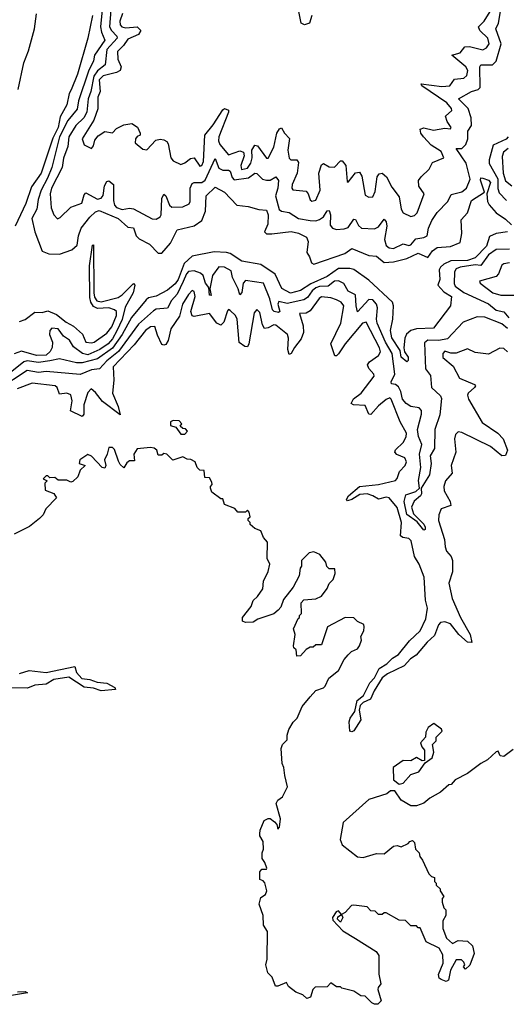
# Model space of a CAD drawing. Extents: x 1966327 to 2147849, y 395140 to 552178.
# Tile 311 of 316: x 2091326 to 2093888, y 535328 to 540512. Entities that reach past the tile are written whole.
import ezdxf

# ---------------------------------------------------------------- set-up
doc = ezdxf.new("R2010")
doc.units = 0

msp = doc.modelspace()

# ---------------------------------------------------------------- linework, layer by layer
at = {"layer": '0CON20XD'}
for points in [[(2091318.3, 540145), (2091347.4, 540285), (2091371.6, 540348.4), (2091403.6, 540465), (2091415, 540542.5)], [(2091760.5, 540565), (2091752.1, 540475), (2091756.2, 540446.2), (2091774.8, 540405), (2091720.7, 540325), (2091714.8, 540295), (2091689.2, 540240.8), (2091635.4, 540085), (2091627.8, 540042.2), (2091579, 539981), (2091536.4, 539895), (2091495.6, 539735), (2091472.6, 539677.4), (2091438.5, 539615), (2091422.8, 539565), (2091416.4, 539515), (2091390.3, 539465), (2091405.7, 539395.7), (2091444, 539294), (2091479, 539279), (2091535, 539277.9), (2091600.5, 539300.5), (2091629.4, 539325), (2091635.2, 539375), (2091650.4, 539415), (2091695, 539473.3), (2091725, 539501.3), (2091745, 539507.9), (2091844.8, 539464.8), (2091895, 539420.4), (2091925.9, 539415.9), (2091939.7, 539375), (2091955, 539358.8), (2092010, 539330), (2092055, 539283.2), (2092075, 539282.9), (2092120.9, 539335), (2092155, 539405.4), (2092245, 539427), (2092285, 539455.5), (2092305.2, 539505), (2092308.1, 539585), (2092355, 539629.7), (2092404.5, 539605), (2092468.6, 539535), (2092529.5, 539529.5), (2092585, 539512.1), (2092625, 539508.6), (2092634.8, 539485), (2092632.5, 539435), (2092614.7, 539395), (2092625.8, 539385), (2092654.4, 539385.6), (2092755, 539397.8), (2092795, 539388.5), (2092836.9, 539366.9), (2092845.2, 539345.2), (2092837.4, 539287.4), (2092852.9, 539262.9), (2092862, 539232), (2092874.3, 539224.3), (2093037.9, 539282.1), (2093075, 539307.2), (2093165, 539270.4), (2093205, 539266.5), (2093245, 539233.7), (2093295, 539237.8), (2093365, 539254.5), (2093425, 539283), (2093475, 539260.8), (2093500.2, 539295), (2093525, 539313.3), (2093595, 539317.9), (2093645, 539339.4), (2093654.1, 539385.9), (2093651, 539459), (2093684.8, 539495), (2093705, 539560.8), (2093772.9, 539605), (2093752.9, 539667.1), (2093755, 539679.2), (2093765, 539678.2)], [(2091805.7, 540565), (2091799.4, 540475), (2091808.6, 540455), (2091838.3, 540425), (2091838.8, 540415), (2091784.6, 540355), (2091775.5, 540275), (2091735, 540243.3), (2091715.8, 540215), (2091700.8, 540135), (2091687.2, 540095), (2091679.4, 540025), (2091664, 539996), (2091621.3, 539955), (2091584.9, 539895), (2091580, 539845), (2091556.8, 539783.2), (2091549.1, 539735), (2091493.1, 539625), (2091486.5, 539595), (2091492.6, 539522.6), (2091505.6, 539485.6), (2091525, 539464.2), (2091539.5, 539470.5), (2091595, 539524.4), (2091653.2, 539546.8), (2091665, 539590), (2091675, 539600.9), (2091735, 539568.1), (2091755, 539572), (2091766.2, 539586.2), (2091772.8, 539637.2), (2091785, 539660), (2091795, 539664.4), (2091819.6, 539645), (2091819.9, 539559.9), (2091825.2, 539535.2), (2091835, 539523.1), (2091865, 539512.9), (2091905, 539519.7), (2091925, 539516.9), (2092024.4, 539464.4), (2092045, 539462.9), (2092065, 539474), (2092070.4, 539485), (2092075, 539571.2), (2092085, 539594.4), (2092095, 539585.5), (2092115, 539535.4), (2092127.1, 539525), (2092185, 539526.4), (2092218, 539542), (2092224.2, 539555), (2092224.2, 539625), (2092235, 539649.2), (2092245, 539656), (2092285, 539655.7), (2092302.2, 539667.8), (2092355, 539781.5), (2092375, 539731.3), (2092395, 539720), (2092425, 539720.6), (2092434.1, 539715), (2092445, 539680.8), (2092455, 539670), (2092530.8, 539679.2), (2092565, 539703.9), (2092575, 539702.9), (2092605, 539672.5), (2092625, 539666.7), (2092645, 539667.1), (2092675.6, 539685), (2092689.2, 539665), (2092685.9, 539625), (2092673.8, 539585), (2092687.1, 539532.9), (2092693.2, 539513.2), (2092704.4, 539504.4), (2092745, 539497.2), (2092795, 539464.8), (2092855, 539454.3), (2092885, 539453.9), (2092905, 539460.5), (2092925.7, 539474.3), (2092945, 539505.4), (2092955, 539507.9), (2092961.9, 539485), (2092960.1, 539430.1), (2092973.1, 539415), (2092995, 539408), (2093035, 539411.1), (2093055, 539418.8), (2093085, 539461.9), (2093095, 539460), (2093109.3, 539429.3), (2093125.2, 539415.2), (2093195, 539411.2), (2093215, 539422.4), (2093245, 539461.5), (2093255, 539448.6), (2093258.8, 539425), (2093247.7, 539355), (2093255, 539322.9), (2093271.5, 539311.5), (2093295, 539308.4), (2093345, 539331.3), (2093375, 539323.3), (2093385, 539326.1), (2093412.2, 539357.8), (2093455, 539365.3), (2093472.1, 539375), (2093477.9, 539415), (2093496.7, 539455), (2093525, 539496.8), (2093580, 539555), (2093597.3, 539592.7), (2093655, 539605.3), (2093678.7, 539625), (2093697.5, 539672.5), (2093677, 539757), (2093624.4, 539835), (2093655, 539833.6), (2093674.5, 539855.5), (2093686, 539885), (2093686, 539925), (2093705.7, 539955), (2093703.7, 539995), (2093687.4, 540045), (2093636.5, 540095), (2093705.2, 540134.8), (2093740.6, 540145), (2093751.1, 540155), (2093748.8, 540265), (2093755, 540274.1), (2093815, 540274), (2093835.4, 540294.6), (2093860.6, 540385), (2093833.3, 540465), (2093847, 540495), (2093858.6, 540555)], [(2091867.7, 540545), (2091853.9, 540505), (2091854.4, 540485), (2091864.6, 540474.6), (2091885, 540469.7), (2091945, 540475.3), (2091964, 540455), (2091951.2, 540435), (2091895, 540410.2), (2091872.8, 540377.2), (2091840.3, 540345), (2091843.5, 540305), (2091859.8, 540265), (2091854.8, 540245), (2091836.2, 540233.8), (2091765, 540217.1), (2091744.4, 540195), (2091749.3, 540135), (2091737.1, 540105), (2091736.7, 540043.3), (2091716.6, 539983.4), (2091655.8, 539885), (2091665, 539853.3), (2091705, 539833.8), (2091715, 539847.5), (2091721.8, 539878.2), (2091738.5, 539901.5), (2091775, 539924), (2091815, 539917.5), (2091835, 539940), (2091875, 539958.8), (2091916.4, 539966.4), (2091946.4, 539946.4), (2091960, 539915), (2091960, 539905), (2091945, 539897.5), (2091936.7, 539885), (2091934.2, 539864.2), (2091975, 539830), (2091995, 539827.5), (2092042.5, 539877.5), (2092065, 539883.1), (2092085, 539880), (2092101.1, 539871.1), (2092108.7, 539858.7), (2092121.4, 539785), (2092135, 539769.2), (2092175, 539750.6), (2092195, 539758.1), (2092225, 539781.4), (2092244.2, 539784.2), (2092275, 539740.8), (2092285, 539744.4), (2092293.6, 539765), (2092300.2, 539905), (2092345, 539958.2), (2092395, 540038.1), (2092405, 540045.5), (2092425, 540035.5), (2092425.4, 540025.4), (2092374.8, 539895), (2092372.9, 539875), (2092379.6, 539855), (2092425, 539801.2), (2092485, 539822.5), (2092504.4, 539815), (2092507.3, 539795), (2092490.5, 539745), (2092494.2, 539724.2), (2092525, 539730.8), (2092543.6, 539756.4), (2092550, 539785), (2092548.7, 539825), (2092565, 539851.1), (2092578.4, 539848.4), (2092625, 539782.5), (2092635, 539782.9), (2092665, 539840.6), (2092680, 539915), (2092695, 539937.8), (2092705, 539942.5), (2092720.4, 539915), (2092747.6, 539887.6), (2092738.6, 539825), (2092745, 539783.8), (2092754.6, 539774.6), (2092785, 539774.5), (2092795, 539760), (2092787.6, 539705), (2092760.5, 539645), (2092759.6, 539625), (2092765, 539616.9), (2092835, 539608.9), (2092845.6, 539595), (2092855, 539563.1), (2092865, 539557.5), (2092885, 539561.5), (2092908.9, 539615), (2092901.8, 539705), (2092915, 539748), (2092925, 539755.8), (2092955, 539738.2), (2092983.8, 539736.2), (2093015, 539769.2), (2093025, 539768.6), (2093043.9, 539743.9), (2093050.7, 539660.7), (2093055, 539657.5), (2093095, 539706), (2093115, 539710), (2093128.2, 539688.2), (2093145, 539588), (2093165, 539578.6), (2093185, 539578.8), (2093197.1, 539607.1), (2093207.9, 539685), (2093218.6, 539701.4), (2093235, 539704.4), (2093257.5, 539685), (2093285, 539630.8), (2093325, 539579.2), (2093335.5, 539515.5), (2093345, 539496.2), (2093385, 539475.6), (2093405, 539482.2), (2093418.2, 539495), (2093455.5, 539595), (2093428.2, 539635), (2093426.4, 539665), (2093439.5, 539685), (2093482.9, 539725), (2093499.1, 539760.9), (2093558.8, 539785), (2093545, 539817.9), (2093492.2, 539852.2), (2093451.6, 539895), (2093438.8, 539915), (2093434.7, 539935.3), (2093455, 539943.2), (2093505, 539931.4), (2093565, 539940.4), (2093595, 539937.5), (2093597.5, 539945), (2093576.2, 539976.2), (2093568.5, 540005), (2093601.4, 540035), (2093600, 540045), (2093575.3, 540075), (2093444.3, 540165), (2093440, 540175), (2093549.4, 540160.6), (2093590.8, 540165), (2093615, 540199.6), (2093665.6, 540204.4), (2093681, 540219), (2093685.6, 540245), (2093676, 540265), (2093602, 540325), (2093645, 540337.5), (2093670, 540370), (2093695, 540370.7), (2093765, 540354.3), (2093785, 540364.7), (2093797.6, 540385), (2093790.5, 540415), (2093748.8, 540455), (2093741.8, 540475), (2093771.1, 540505), (2093804, 540555)], [(2092864.9, 540535.1), (2092851.7, 540495), (2092825, 540485.8), (2092809.1, 540495), (2092794.2, 540565)], [(2091709.8, 540535), (2091684.9, 540415.1), (2091629.9, 540225), (2091596.8, 540143.2), (2091586.6, 540123.4), (2091574.5, 540065), (2091539.1, 540000.9), (2091529.2, 539945), (2091501.2, 539888.8), (2091438.5, 539705), (2091387.5, 539632.5), (2091359, 539545), (2091301.7, 539425)], [(2093898.5, 539895), (2093887.4, 539882.6), (2093819.1, 539850.9), (2093797.7, 539775), (2093797.5, 539755), (2093844.3, 539675), (2093843.5, 539623.5), (2093851.3, 539601.3), (2093889.5, 539559.5)], [(2093897.8, 539835), (2093874.1, 539815), (2093867.4, 539792.6), (2093871.9, 539705), (2093885, 539664.1), (2093917, 539637)], [(2093765, 539678.2), (2093795, 539666.8), (2093804.6, 539655), (2093786, 539595), (2093789.7, 539555), (2093798.3, 539538.3), (2093835.7, 539495.7), (2093885, 539462.2), (2093915, 539431.7)], [(2093895, 539395.9), (2093835, 539387.3), (2093799.8, 539370.2), (2093785, 539320.6), (2093725, 539257.9), (2093685, 539245.1), (2093597.2, 539242.8), (2093559.2, 539225), (2093541.3, 539208.7), (2093535.6, 539195), (2093538, 539145), (2093528.2, 539115), (2093559.2, 539079.2), (2093600, 539055), (2093593.8, 539005), (2093505, 538887.7), (2093415, 538885.3), (2093384.9, 538875.1), (2093363.1, 538856.9), (2093353.8, 538835), (2093349, 538785), (2093352.7, 538762.7), (2093372.5, 538735), (2093371.7, 538718.3), (2093365, 538711.2), (2093335.5, 538735), (2093330.1, 538770.1), (2093285, 538836.7), (2093278.8, 538875), (2093291, 538935), (2093294.4, 539005), (2093288.9, 539025), (2093165, 539140.4), (2093086.4, 539196.4), (2093065, 539203), (2093005, 539201.8), (2092945, 539159.7), (2092858.8, 539121.2), (2092805, 539086.1), (2092752.5, 539072.5), (2092706.2, 539096.2), (2092672, 539172), (2092595, 539223.5), (2092495, 539241.4), (2092435, 539280.5), (2092415, 539287), (2092350.8, 539289.2), (2092235, 539267.8), (2092191.3, 539228.7), (2092161.2, 539145), (2092145, 539121.3), (2092105, 539088.3), (2092045, 539057.3), (2092005, 539048.3), (2091992.2, 539037.8), (2091915, 538943.5), (2091865.9, 538855), (2091815, 538783.5), (2091735, 538726.4), (2091655, 538706.2), (2091625, 538706.1), (2091535, 538726.9), (2091485, 538716.7), (2091425, 538708.1), (2091365, 538716), (2091348.4, 538711.6), (2091275, 538652.3)], [(2091325, 538922.9), (2091355, 538934.3), (2091405, 538971.5), (2091445, 538970), (2091475, 538979.6), (2091519.3, 538959.3), (2091570.3, 538920.3), (2091608.8, 538898.8), (2091656.3, 538856.3), (2091675, 538814.5), (2091705, 538810.9), (2091718.9, 538815), (2091785, 538861.8), (2091810.5, 538895), (2091835.8, 538955), (2091835.4, 538975), (2091824.4, 538985), (2091795, 538994.3), (2091735, 538991.2), (2091715, 539002.2), (2091701.4, 539025), (2091695, 539050), (2091692.9, 539217.1), (2091710, 539325), (2091715, 539326.7), (2091716.3, 539075), (2091720.6, 539050.6), (2091732.5, 539032.5), (2091755, 539026.1), (2091845, 539050.3), (2091866.1, 539063.9), (2091925, 539122.5), (2091932.5, 539115), (2091924.4, 539075), (2091881.4, 538998.6), (2091865, 538934), (2091836.8, 538873.2), (2091815, 538831.6), (2091791.9, 538805), (2091747.2, 538775), (2091685, 538748.1), (2091655.9, 538755), (2091610.1, 538790.1), (2091587.7, 538825), (2091556.6, 538846.6), (2091528.2, 538885), (2091495, 538887.3), (2091485.5, 538875), (2091483.8, 538855), (2091499.2, 538815), (2091496.2, 538786.2), (2091486.3, 538765), (2091465, 538746.3), (2091415, 538744.2), (2091335, 538767.4), (2091297.4, 538752.6)], [(2093905, 539304.8), (2093835, 539301.7), (2093795, 539274.6), (2093755, 539217.2), (2093725, 539221.5), (2093645, 539209.4), (2093625, 539201), (2093615.2, 539184.8), (2093613.4, 539123.4), (2093619.9, 539109.9), (2093665, 539075.2), (2093795, 539016), (2093835, 538983.4), (2093875, 538973.5), (2093902, 538942)], [(2093895, 538886.1), (2093865, 538910.9), (2093775.3, 538945.3), (2093735, 538947.6), (2093661.1, 538918.9), (2093578, 538832), (2093533.5, 538823.5), (2093476, 538825), (2093458.5, 538811.5), (2093463.8, 538673.8), (2093489.1, 538639.1), (2093494.8, 538575), (2093542.4, 538532.4), (2093546.9, 538516.9), (2093539.1, 538430.9), (2093511.9, 538355), (2093510, 538255), (2093487, 538215), (2093492.3, 538175), (2093484.9, 538115.1), (2093439.4, 538045), (2093441.8, 538015), (2093436.8, 538005), (2093403.7, 537976.3), (2093388.9, 537945), (2093400, 537910), (2093455, 537855.7), (2093460.5, 537840.5), (2093461.7, 537828.3), (2093455, 537823.5), (2093418.5, 537868.5), (2093365, 537907.6), (2093350, 537975), (2093359, 538011), (2093411.8, 538028.2), (2093431.8, 538045), (2093426.4, 538086.4), (2093439.2, 538155), (2093430.6, 538225), (2093443.9, 538275), (2093426.7, 538316.8), (2093420.5, 538355), (2093442.5, 538435), (2093442.3, 538455), (2093429, 538469), (2093385, 538475.4), (2093360.7, 538490.7), (2093341, 538515), (2093332.3, 538555), (2093320, 538580), (2093305, 538591), (2093283.5, 538595), (2093282.6, 538605), (2093301.1, 538645), (2093287.9, 538755), (2093252.7, 538815), (2093209, 538915), (2093205.2, 538935), (2093211, 538995), (2093204.8, 539015), (2093185, 539037.4), (2093165, 539038.3), (2093105, 538974.5), (2093098.7, 539005), (2093094, 539064), (2093055, 539082.2), (2093033, 539123), (2093005, 539137.8), (2092984.2, 539135), (2092950.6, 539109.4), (2092905, 539107.2), (2092885, 539099.7), (2092865.7, 539085), (2092841.1, 539048.9), (2092823.1, 539036.9), (2092735, 539017.9), (2092691, 539029), (2092684.7, 539015), (2092696.1, 538975), (2092688.9, 538971.1), (2092666.7, 538975), (2092656.7, 538985), (2092642.4, 539042.4), (2092610, 539125), (2092515, 539139), (2092502.3, 539125), (2092495, 539076.7), (2092485, 539064.2), (2092477.1, 539095), (2092447, 539155), (2092440.4, 539190.4), (2092405, 539208.7), (2092375, 539211), (2092340.8, 539165), (2092326.5, 539095), (2092335, 539060), (2092325, 539061.2), (2092322.2, 539102.2), (2092305, 539125.3), (2092292.8, 539165), (2092278.1, 539178.1), (2092245, 539189.8), (2092215, 539186.6), (2092203.8, 539175), (2092186.4, 539133.6), (2092155, 539066.4), (2092125.6, 539034.4), (2092105, 538993.6), (2092045, 538987.7), (2092030.4, 538979.6), (2091951.5, 538908.5), (2091845.6, 538765), (2091784.7, 538715.3), (2091745.6, 538674.4), (2091705, 538668.7), (2091645, 538644.8), (2091465, 538659), (2091425, 538655.4), (2091365, 538665.9), (2091213.7, 538566.3)], [(2093905, 539231.3), (2093875, 539227.1), (2093865, 539220), (2093847.7, 539175), (2093835, 539160.8), (2093747.5, 539135), (2093750, 539125), (2093817.1, 539075), (2093858.9, 539061.1), (2093935, 539061.8)], [(2093895, 538763.1), (2093875, 538781.8), (2093855, 538783), (2093795, 538751.1), (2093725, 538759.1), (2093685, 538779.6), (2093625, 538756.8), (2093596.7, 538756.8), (2093565, 538766.4), (2093553.6, 538755), (2093555, 538734.2), (2093608.5, 538688.5), (2093641.9, 538625), (2093721.7, 538591.7), (2093725.7, 538585), (2093720.6, 538575), (2093688.1, 538545), (2093684.3, 538535), (2093689.4, 538515), (2093761.5, 538391.5), (2093844.3, 538335), (2093872.5, 538305), (2093894, 538245), (2093885, 538217.5), (2093865, 538216.2), (2093805.8, 538265.8), (2093655, 538337.8), (2093635, 538341.4), (2093621.4, 538328.6), (2093615.5, 538305), (2093622.8, 538235), (2093597.5, 538165), (2093603.3, 538125), (2093568.2, 538085), (2093558.8, 538055), (2093561.4, 538031.4), (2093592.2, 537975), (2093595.8, 537955), (2093545, 537936), (2093532.8, 537905), (2093531.9, 537875), (2093562.4, 537775), (2093565.7, 537735.7), (2093573.2, 537713.2), (2093597.3, 537685), (2093604.7, 537665), (2093604.8, 537605.2), (2093585.2, 537545), (2093604.1, 537465), (2093647.9, 537365), (2093698.2, 537275), (2093706.8, 537233.2), (2093685, 537234.5), (2093638.4, 537275), (2093595, 537331.4), (2093565, 537341.4), (2093542.2, 537337.8), (2093531.2, 537325), (2093509.5, 537270.5), (2093471, 537235), (2093413.7, 537166.3), (2093383.6, 537146.4), (2093349.9, 537110.1), (2093262.8, 537067.2), (2093234.1, 537045.9), (2093192.1, 536977.9), (2093173.7, 536935), (2093134, 536916), (2093119.6, 536900.4), (2093113.9, 536876.1), (2093122.1, 536825), (2093085, 536768.4), (2093075, 536762.2), (2093063.8, 536765), (2093060.2, 536815), (2093066.2, 536833.8), (2093091, 536869), (2093102.8, 536927.2), (2093135.8, 536954.2), (2093169.1, 537020.9), (2093194, 537046), (2093219.5, 537095), (2093258.7, 537121.3), (2093288.9, 537151.1), (2093321.2, 537168.8), (2093379.1, 537240.9), (2093434.5, 537295), (2093465, 537356.9), (2093473.6, 537413.6), (2093463.5, 537455), (2093456.8, 537576.8), (2093430, 537645), (2093404.8, 537684.8), (2093387.5, 537767.5), (2093375, 537780.7), (2093343.3, 537785), (2093332.1, 537795), (2093335.9, 537865), (2093313.2, 537943.2), (2093271.5, 537995), (2093255, 537997.4), (2093215, 537987.8), (2093185.9, 538005.9), (2093155, 538015.9), (2093117.7, 538012.3), (2093074.4, 537985), (2093051.7, 537978.3), (2093046.7, 537985), (2093057.7, 538005), (2093115, 538053.6), (2093215, 538064.8), (2093304.3, 538085.7), (2093313.8, 538096.2), (2093326.2, 538133.8), (2093356.1, 538165), (2093362.7, 538185), (2093353.6, 538205), (2093312.7, 538222.7), (2093301.5, 538235), (2093305, 538248.1), (2093345, 538286.7), (2093360.7, 538315), (2093363.3, 538335), (2093329.7, 538395), (2093281.9, 538515), (2093275, 538520.5), (2093255, 538512.1), (2093215, 538479.2), (2093175, 538433.1), (2093164.8, 538434.8), (2093145, 538480.8), (2093084.5, 538484.5), (2093071.7, 538491.7), (2093084.3, 538515.7), (2093125, 538545.9), (2093191.9, 538635), (2093191.4, 538645), (2093164.4, 538675), (2093156.7, 538695), (2093168.8, 538711.2), (2093215, 538743.5), (2093225.7, 538764.3), (2093220.6, 538785), (2093150.2, 538920.2), (2093130.7, 538915), (2093040.2, 538805), (2093005, 538752.3), (2092995, 538742.9), (2092985, 538742.9), (2092965.3, 538805), (2093017.2, 538915), (2093033.6, 539005), (2093019.6, 539025), (2092995, 539037.4), (2092965, 539047.8), (2092915, 539052.5), (2092902.7, 539045), (2092855, 538979.6), (2092835, 538967.9), (2092800, 538965), (2092819.5, 538899.5), (2092820.2, 538865), (2092808.9, 538831.1), (2092772.9, 538787.1), (2092755, 538754.5), (2092745, 538749.4), (2092737.8, 538775), (2092742.2, 538835), (2092736.2, 538855), (2092675, 538904.3), (2092665, 538906.5), (2092635, 538889.3), (2092615, 538886.5), (2092605.2, 538905.2), (2092590.4, 538970.4), (2092575, 538985.6), (2092561.6, 538968.4), (2092533.1, 538805), (2092525, 538790), (2092510.8, 538790.8), (2092482.4, 538812.4), (2092471.3, 538935), (2092461.9, 538955), (2092435, 538980.9), (2092425, 538985.7), (2092419.8, 538980.2), (2092401, 538919), (2092385, 538904.7), (2092365, 538914.6), (2092325, 538964.6), (2092245, 538949.1), (2092233.4, 538953.4), (2092226.5, 538975), (2092250, 539055), (2092245, 539081.2), (2092235, 539085.6), (2092215, 539065.6), (2092183.6, 539015), (2092168.2, 538951.8), (2092121.4, 538885), (2092107, 538823), (2092095, 538802.9), (2092085, 538798.1), (2092075, 538802.9), (2092051.2, 538851.2), (2092037.4, 538897.4), (2092015, 538895.9), (2091989, 538875), (2091929.6, 538800.4), (2091817.4, 538685), (2091821.5, 538615), (2091815.6, 538545), (2091845, 538475.4)], [(2091845, 538475.4), (2091855, 538432), (2091761.2, 538501.2), (2091725, 538548.8), (2091702.2, 538567.8), (2091685, 538550), (2091664.5, 538485), (2091663.5, 538435), (2091655, 538422.2), (2091592.7, 538452.7), (2091602.7, 538505), (2091595, 538536.4), (2091575, 538546.5), (2091535, 538541.1), (2091522.8, 538575), (2091513.1, 538585), (2091391.6, 538598.4), (2091312.1, 538567.9)], [(2092195, 538330), (2092210, 538345), (2092198.3, 538358.3), (2092185, 538360), (2092171.7, 538371.7), (2092180, 538385), (2092165, 538400), (2092135, 538402.5), (2092120, 538395), (2092120, 538375), (2092147.5, 538367.5), (2092175, 538330), (2092195, 538330)], [(2093372.5, 536175), (2093380, 536185), (2093395, 536190), (2093405, 536180), (2093410, 536145), (2093430, 536125), (2093432.5, 536105), (2093447, 536087), (2093480, 536015), (2093495, 536000), (2093510, 535995), (2093510, 535975), (2093520, 535965), (2093520, 535955), (2093540, 535935), (2093540, 535925), (2093560, 535895), (2093550, 535885), (2093550, 535865), (2093560, 535835), (2093570, 535825), (2093570, 535795), (2093553.6, 535766.4), (2093553.6, 535726.4), (2093573.3, 535675), (2093605, 535647.5), (2093635, 535663.3), (2093685, 535660), (2093710, 535635), (2093720, 535595), (2093697, 535533), (2093673, 535513), (2093662.5, 535525), (2093670, 535535), (2093665, 535550), (2093651.7, 535561.7), (2093625, 535562.5), (2093595, 535507.5), (2093583.8, 535455), (2093572, 535448), (2093545, 535457.8), (2093535.4, 535465.4), (2093530.6, 535485), (2093555.8, 535545), (2093555, 535587.5), (2093535, 535622.5), (2093467, 535657), (2093435, 535730), (2093425, 535730), (2093415, 535740), (2093385, 535740), (2093358.3, 535768.3), (2093325, 535770), (2093255, 535810), (2093245, 535810), (2093235, 535800), (2093215, 535800), (2093198.3, 535818.3), (2093175, 535820), (2093155, 535840), (2093085, 535850), (2093073, 535847), (2093039.3, 535810.7), (2093020, 535800), (2093027.5, 535785), (2093015, 535760), (2093000, 535775), (2093001.7, 535788.3), (2093020, 535800), (2093005, 535820), (2092992.5, 535815), (2092972.5, 535785), (2092975, 535770), (2093027.5, 535715), (2093094.2, 535674.2), (2093202.5, 535605), (2093217.5, 535585), (2093217, 535487), (2093227.5, 535435), (2093213.3, 535416.7), (2093212.5, 535405), (2093230, 535345), (2093211.7, 535328.3), (2093195, 535327.5), (2093180, 535335), (2093145, 535370), (2093123, 535373), (2093085, 535397.5), (2093023, 535413), (2093015, 535420), (2092995, 535420), (2092965, 535440), (2092945, 535420), (2092881.7, 535418.3), (2092870, 535405), (2092857.5, 535365), (2092838.3, 535358.3), (2092817, 535377), (2092780.7, 535390.7), (2092741.7, 535421.7), (2092731.7, 535441.7), (2092685, 535422.5), (2092673, 535423), (2092655, 535470), (2092633, 535493), (2092622.5, 535535), (2092630, 535565), (2092631.7, 535711.7), (2092610, 535745), (2092607.5, 535795), (2092587.5, 535855), (2092595, 535890), (2092620, 535905), (2092626.7, 535925), (2092617, 535967), (2092608.3, 535978.3), (2092590, 535985), (2092590, 536025), (2092601.7, 536038.3), (2092625, 536040), (2092627.5, 536045), (2092617.5, 536075), (2092602.5, 536095), (2092602.5, 536125), (2092610, 536145), (2092607.5, 536185), (2092590, 536215), (2092590, 536225), (2092592.5, 536245), (2092613.8, 536295), (2092633.6, 536306.4), (2092645, 536306.7), (2092668.3, 536288.3), (2092680, 536275), (2092685, 536250), (2092695, 536260), (2092698.6, 536305), (2092676.7, 536385), (2092685, 536402.5), (2092710.7, 536419.3), (2092736.4, 536473.6), (2092723, 536533), (2092716.7, 536575), (2092707.5, 536595), (2092702.5, 536675), (2092710, 536695), (2092735, 536720), (2092733.8, 536745), (2092743.3, 536775), (2092766.4, 536813.6), (2092787.5, 536835), (2092814.2, 536895.8), (2092855, 536946.7), (2092885, 536980), (2092925, 536994), (2092935, 537003.3), (2092953.3, 537045), (2093005.5, 537084.5), (2093035, 537142.5), (2093055, 537167.5), (2093073.9, 537186.1), (2093105, 537200), (2093116.2, 537215), (2093126.7, 537245), (2093122.5, 537265), (2093137.5, 537295), (2093140, 537315), (2093138.3, 537328.3), (2093105, 537343.3), (2093085, 537362.5), (2093040, 537365), (2092947.5, 537315), (2092915, 537220), (2092885, 537220), (2092871.7, 537208.3), (2092855, 537207.5), (2092834.1, 537195.9), (2092805, 537162.5), (2092785, 537160), (2092782.5, 537195), (2092770, 537205), (2092767.5, 537215), (2092776.7, 537275), (2092767.5, 537305), (2092791.7, 537358.3), (2092800, 537365), (2092800, 537375), (2092810, 537385), (2092808.3, 537441.7), (2092823, 537457), (2092885, 537463.3), (2092915, 537476.7), (2092945, 537517.5), (2092956.4, 537543.6), (2092976.1, 537563.9), (2092987, 537597), (2092985, 537620), (2092955, 537620), (2092943, 537633), (2092937.5, 537655), (2092906.1, 537696.1), (2092875, 537710), (2092850, 537705), (2092810, 537665), (2092810, 537635), (2092802.5, 537625), (2092797, 537583), (2092766.1, 537523.9), (2092715, 537460), (2092700.6, 537419.4), (2092687.6, 537402.4), (2092665, 537383.3), (2092580, 537355), (2092555, 537340), (2092515, 537337.5), (2092500, 537345), (2092500, 537365), (2092545, 537422.5), (2092555.9, 537454.1), (2092578.8, 537475), (2092606, 537515), (2092610, 537555), (2092635, 537607.5), (2092643.3, 537645), (2092630, 537675), (2092631.7, 537761.7), (2092610, 537785), (2092595, 537820), (2092565, 537832.5), (2092540, 537855), (2092540, 537865), (2092530, 537875), (2092530, 537885), (2092540, 537895), (2092535, 537920), (2092525, 537930), (2092515, 537920), (2092475, 537920), (2092458.3, 537938.3), (2092405, 537960), (2092395, 537990), (2092385, 537990), (2092337.5, 538025), (2092330, 538045), (2092330, 538055), (2092340, 538065), (2092337, 538077), (2092325, 538100), (2092301.7, 538101.7), (2092298.3, 538138.3), (2092275, 538140), (2092260, 538155), (2092250, 538185), (2092227, 538197), (2092208.3, 538198.3), (2092185, 538210), (2092133, 538193), (2092100, 538225), (2092085, 538227.5), (2092075, 538220), (2092055, 538220), (2092047.5, 538245), (2092035, 538256.7), (2092015, 538260), (2091945, 538252.5), (2091927.5, 538225), (2091930, 538190), (2091905, 538190), (2091890.7, 538179.3), (2091875, 538152.5), (2091855, 538170), (2091847, 538187), (2091825, 538250), (2091815, 538260), (2091795, 538260), (2091787.5, 538225), (2091772.5, 538195), (2091780, 538165), (2091775, 538150), (2091760, 538155), (2091705, 538213.3), (2091685, 538222.5), (2091642.5, 538195), (2091640, 538175), (2091670, 538165), (2091645, 538140), (2091632.5, 538105), (2091605, 538080), (2091595, 538077.5), (2091575, 538087.5), (2091528.3, 538088.3), (2091511.7, 538101.7), (2091485, 538100), (2091475, 538110), (2091465, 538110), (2091450, 538095), (2091470, 538085), (2091458.3, 538071.7), (2091460, 538035), (2091505, 538017.5), (2091520, 537995), (2091463.6, 537936.4), (2091450, 537905), (2091430, 537885), (2091377, 537843), (2091297, 537803)], [(2091325, 537070), (2091375.6, 537085.6), (2091465, 537074.4), (2091615.9, 537105.9), (2091624.3, 537075), (2091652.7, 537042.7), (2091695, 537038.1), (2091733.3, 537023.3), (2091785, 537018.1), (2091826.7, 536995), (2091830, 536985), (2091755, 536978.9), (2091715, 536993.1), (2091665, 536997.8), (2091585, 537049.5), (2091505, 537037.3), (2091465.9, 537014.1), (2091405, 537008.8), (2091367.4, 536992.6), (2091285, 536994.4)], [(2093325, 536487.5), (2093345, 536492.5), (2093385, 536537.5), (2093427.7, 536552.3), (2093461.7, 536598.3), (2093497.5, 536625), (2093506.7, 536655), (2093500, 536695), (2093520, 536715), (2093520, 536735), (2093550, 536765), (2093546.4, 536776.4), (2093506.1, 536806.1), (2093477.5, 536785), (2093465, 536760), (2093462.5, 536735), (2093437.5, 536705), (2093443, 536683), (2093457.5, 536665), (2093458.3, 536611.7), (2093445, 536610), (2093415, 536627.5), (2093385, 536610), (2093345, 536611.2), (2093292.5, 536575), (2093295, 536510), (2093325, 536487.5)], [(2093925, 536668.8), (2093875, 536633.3), (2093856.7, 536636.7), (2093845, 536660), (2093835, 536656.7), (2093790, 536615), (2093754, 536596), (2093685, 536543.3), (2093620, 536510), (2093597.5, 536485), (2093585, 536482.5), (2093542.5, 536445), (2093486.4, 536413.6), (2093455, 536387.5), (2093415, 536372.5), (2093385, 536372.5), (2093335, 536402.5), (2093301.7, 536451.7), (2093278.3, 536451.7), (2093260, 536435), (2093165, 536406.7), (2093030, 536285), (2093013.3, 536195), (2093025, 536167.5), (2093105, 536103.3), (2093135, 536100), (2093205, 536122.5), (2093245, 536120), (2093295, 536160), (2093313, 536163), (2093335, 536157.5), (2093372.5, 536175)], [(2091315, 535392.5), (2091355.7, 535395.7), (2091367.5, 535387.5), (2091165, 535355.4)]]:
    msp.add_lwpolyline(points, dxfattribs=at)

doc.saveas('drawing.dxf')
